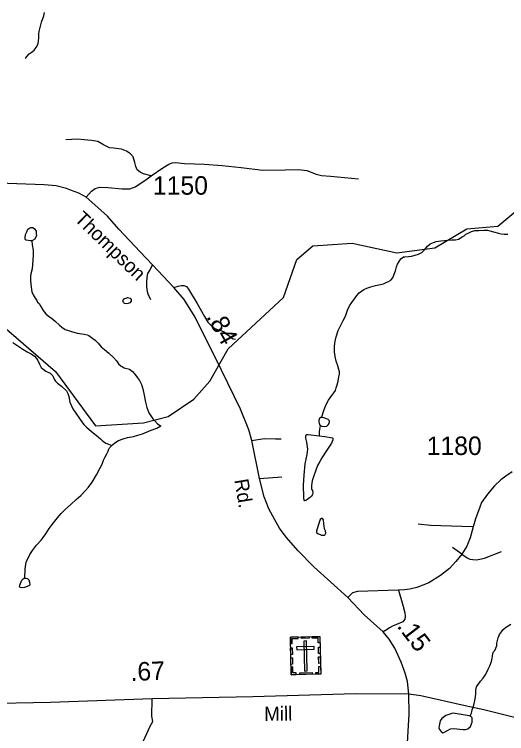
# Model space of a CAD drawing. Extents: x 2082433 to 2279600, y 546599 to 755198.
# Drawn here: x 2174911 to 2178234, y 601301 to 606161 of the extents above; entities that cross this region are included whole.
import ezdxf

# ---------------------------------------------------------------- set-up
doc = ezdxf.new("R2010")
doc.units = 0
for name, color, linetype in [('Exist Cultural Cemetery CELL', 7, 'Continuous'), ('Exist Hydrographic Misc Water Feature', 7, 'Continuous'), ('Exist Road Non-System Type 51', 7, 'Continuous'), ('Exist Road Secondary Mileage Hundredths English Label', 7, 'Continuous'), ('Exist Road Secondary Type 51 Attributed', 7, 'Continuous'), ('Exist Road Secondary Type 51 Label', 7, 'Continuous'), ('Exist Road Secondary Type 51 Number Label', 7, 'Continuous')]:
    doc.layers.add(name, color=color, linetype=linetype)

msp = doc.modelspace()

# ---------------------------------------------------------------- linework, layer by layer
at = {"layer": 'Exist Cultural Cemetery CELL'}
for points in [[(2176774, 601953.8), (2176973, 601958.3), (2176978.8, 601703.8), (2176779.8, 601699.2)], [(2176775, 601910.5), (2176786.3, 601910.7), (2176785.6, 601942.9), (2176826.1, 601943.8), (2176825.9, 601955), (2176774, 601953.8)], [(2176848, 601955.4), (2176899.9, 601956.6), (2176900.1, 601945.2), (2176848.3, 601944.1)], [(2176883.7, 601927), (2176865, 601926.5), (2176869.6, 601723.8), (2176888.3, 601724.2)], [(2176974.1, 601915), (2176962.7, 601914.7), (2176962, 601946.9), (2176921.5, 601946), (2176921.2, 601957.1), (2176973.1, 601958.3)], [(2176776.7, 601836.3), (2176775.7, 601879.6), (2176787, 601879.9), (2176788, 601836.6)], [(2176816.3, 601886.7), (2176816.8, 601868), (2176934.5, 601870.7), (2176934.1, 601889.4)], [(2176964.3, 601841.6), (2176963.4, 601884.9), (2176974.7, 601885.2), (2176975.7, 601841.9)], [(2176778.2, 601769.1), (2176777.2, 601812.4), (2176788.6, 601812.7), (2176789.6, 601769.4)], [(2176965.8, 601775.7), (2176964.8, 601819), (2176976.2, 601819.3), (2176977.2, 601776)], [(2176812.9, 601700), (2176812.6, 601711.5), (2176790.6, 601711), (2176789.7, 601751.4), (2176778.6, 601751.1), (2176779.7, 601699.3)], [(2176945.7, 601703), (2176945.4, 601714.5), (2176967.4, 601715), (2176966.5, 601755.4), (2176977.6, 601755.6), (2176978.8, 601703.8)], [(2176837, 601712), (2176921.8, 601713.9), (2176922.1, 601702.5), (2176837.2, 601700.6)]]:
    msp.add_lwpolyline(points, close=True, dxfattribs=at)
at = {"layer": 'Exist Hydrographic Misc Water Feature'}
for points in [[(2174986.6, 605861.8), (2174988.5, 605867.6), (2174996.1, 605877.8), (2175010.2, 605893.9), (2175024.2, 605903.9), (2175032.1, 605910), (2175043.8, 605920), (2175057.6, 605936.2), (2175068, 605952.1), (2175071.7, 605964.1), (2175073.4, 605980), (2175075.4, 606002.1), (2175075.2, 606026.4), (2175077.5, 606044.4), (2175085.1, 606072.4), (2175094.9, 606108.2), (2175108.6, 606150.3), (2175114.4, 606172.6)], [(2174786.8, 604093), (2175188.9, 603747), (2175458, 603380.7), (2175783, 603400.4), (2175948.9, 603443), (2176123, 603560.8), (2176231, 603683.2), (2176353.9, 603900.5), (2176727.1, 604247.2), (2176816.9, 604504.6), (2176924.9, 604597.5), (2177191.9, 604615), (2177491.9, 604549.9), (2177750.1, 604584.1), (2177966, 604710.9), (2178173.9, 604729.6), (2178365, 604886.5), (2178570.9, 605223.4), (2178803, 605441.8), (2179144, 605510.3)], [(2175027.6, 604630.4), (2175019.4, 604630.4), (2174991.3, 604634.3), (2174985.2, 604638.5), (2174983.1, 604644.4), (2174983.1, 604652.1), (2174986.8, 604674.3), (2174995, 604692.1), (2175002.8, 604708.4), (2175012.9, 604716.2), (2175022.9, 604720.3), (2175035, 604720.5), (2175046.9, 604712.7), (2175057, 604696.5), (2175058.6, 604676.8), (2175059.2, 604666.6), (2175049.2, 604642.6), (2175033.4, 604632.4), (2175027.6, 604630.4)], [(2177536.9, 604522.6), (2177546.7, 604522.7), (2177570.9, 604524.8), (2177593, 604527.1), (2177617, 604533.2), (2177639.2, 604541.2), (2177662.6, 604551.5), (2177680.8, 604569.4), (2177700.5, 604593.6), (2177718.5, 604609.5), (2177740.7, 604620), (2177758.1, 604625.8), (2177789.9, 604630), (2177864.1, 604636.6), (2177890, 604636.7), (2177910.3, 604642.6), (2177933.8, 604656.9), (2177947.8, 604664.9), (2177959.7, 604674.9), (2177973.8, 604682.9), (2177996, 604693.3), (2178020, 604699.4), (2178047.4, 604701.4), (2178079.8, 604701.7), (2178105.9, 604701.9), (2178121.7, 604697.8), (2178145.9, 604692.1), (2178179.9, 604682.1), (2178197.9, 604678.2), (2178218, 604676.4), (2178241.8, 604676.4)], [(2175027.6, 604630.4), (2175031.3, 604604.3), (2175037.7, 604568.5), (2175037.9, 604534.3), (2175035.6, 604500.6), (2175034, 604470.5), (2175030.3, 604440.6), (2175020.9, 604408.4), (2175018.6, 604392.5), (2175018.8, 604360.5), (2175023.1, 604318.4), (2175029.1, 604286.7), (2175037.1, 604266.8), (2175051.4, 604242.8), (2175061.5, 604226.7), (2175067.4, 604216.8), (2175077.7, 604206.8), (2175089.8, 604187.1), (2175104.1, 604161), (2175122.2, 604137.2), (2175140.4, 604121.1), (2175158.1, 604109.5), (2175186.3, 604087.7), (2175216.5, 604059.7), (2175232.3, 604048), (2175254.8, 604032), (2175296.7, 604018.3), (2175334.6, 604006.5), (2175382.6, 604000.9), (2175402.9, 603994.6), (2175414.6, 603990.8), (2175423, 603985.1), (2175432.6, 603977.1), (2175456.8, 603959.3), (2175476.9, 603939.2), (2175497.2, 603915.4), (2175518.9, 603895.6), (2175549.5, 603871.9), (2175579.6, 603841.7), (2175599.5, 603820.1), (2175613.5, 603800.2), (2175631.7, 603784.4), (2175640.1, 603778.3), (2175651.8, 603772.4), (2175661.9, 603770.5), (2175688.1, 603762.5), (2175707.8, 603748.6), (2175724, 603728.7), (2175742.2, 603704.9), (2175754.5, 603686.8), (2175768.1, 603659.2), (2175778.3, 603631.2), (2175786.7, 603587), (2175795.4, 603541.1), (2175805.6, 603503.4), (2175819.3, 603469.4), (2175831.6, 603447.6), (2175845.6, 603427.7), (2175859.9, 603413.7), (2175877.8, 603393.6), (2175895.8, 603382), (2175899.7, 603379.8)], [(2176985.3, 603438), (2176989, 603447.9), (2176995.3, 603470.1), (2177002.7, 603492.1), (2177016.6, 603524.1), (2177032.6, 603554.1), (2177054.2, 603584.5), (2177068.1, 603604.3), (2177078.2, 603618.6), (2177084.1, 603638.4), (2177090.1, 603658.6), (2177096, 603682.4), (2177101.9, 603712.3), (2177105.8, 603730.4), (2177105.6, 603744.6), (2177101.5, 603760.6), (2177095.2, 603786.4), (2177083.1, 603818.2), (2177076.9, 603848.3), (2177072.4, 603880.2), (2177072.4, 603918.3), (2177076.3, 603952.2), (2177082.3, 603982.1), (2177097.8, 604024.4), (2177109.7, 604052.6), (2177117.5, 604066.4), (2177131.7, 604092.7), (2177145.6, 604122.6), (2177159.2, 604162.7), (2177173.1, 604190.7), (2177188.9, 604214.6), (2177206.7, 604239.1), (2177222.3, 604261.1), (2177238.3, 604279), (2177254.5, 604291.1), (2177270.5, 604301.3), (2177290.2, 604311.3), (2177318.3, 604319.6), (2177348, 604327.7), (2177372, 604333.8), (2177401.9, 604340.2), (2177420, 604348), (2177437.8, 604356.3), (2177452, 604364.3), (2177465.7, 604380.5), (2177475.5, 604406.5), (2177483.5, 604428.4), (2177491.1, 604454.5), (2177497.3, 604472.6), (2177509.2, 604490.7), (2177521.1, 604508.8), (2177536.9, 604522.6)], [(2175693.2, 604242.3), (2175699.2, 604234.5), (2175699.2, 604222.4), (2175691.2, 604210.6), (2175679.1, 604206.3), (2175665.1, 604204.4), (2175655.3, 604206.3), (2175647.3, 604214), (2175643.4, 604224.3), (2175645.7, 604230), (2175651.2, 604238.1), (2175656.9, 604242.1), (2175664.9, 604244.1), (2175675, 604248.3), (2175683.2, 604246.2), (2175693.2, 604242.3)], [(2174900.9, 603943.9), (2174935.2, 603920.1), (2174967.4, 603898.6), (2174997.9, 603880.6), (2175023.5, 603866.6), (2175045.7, 603850.7), (2175059.6, 603834.8), (2175070.1, 603821), (2175080.1, 603797.2), (2175086.1, 603784.9), (2175092, 603775.1), (2175101.9, 603765.1), (2175122.2, 603749.5), (2175152.3, 603735.6), (2175164.2, 603725.7), (2175170.4, 603719.5), (2175180.4, 603695.6), (2175188.8, 603681.8), (2175202.5, 603669.6), (2175228.6, 603647.8), (2175262.8, 603616.3), (2175270.8, 603600.1), (2175277.4, 603578.4), (2175285.4, 603540.3), (2175293.2, 603520.5), (2175305.5, 603494.7), (2175325.6, 603466.5), (2175349.8, 603430.8), (2175370.3, 603400.9), (2175380.1, 603388.9), (2175398, 603371.2), (2175432.4, 603343.3), (2175462.6, 603317.3), (2175492.7, 603293.6), (2175504.6, 603281.7), (2175512.6, 603275.6), (2175529, 603263.8), (2175546.6, 603255.8), (2175568.8, 603248.1)], [(2176985.3, 603438), (2176977.7, 603435.9), (2176973.6, 603434), (2176967.4, 603420), (2176965.4, 603407.7), (2176969.7, 603397.7), (2176973.6, 603385.8), (2176977.7, 603382)], [(2176977.7, 603382), (2176987.5, 603378), (2177005.6, 603376.1), (2177019.9, 603378), (2177029.6, 603388.3), (2177035.3, 603396.4), (2177037.6, 603412.3), (2177035.1, 603416.2), (2177029.4, 603422.3), (2177017.7, 603428.2), (2176999.2, 603435.8), (2176985.3, 603438)], [(2175568.8, 603248.1), (2175572.9, 603251.9), (2175588.9, 603266.2), (2175612.7, 603282.4), (2175644.6, 603292.6), (2175674.4, 603300.7), (2175714.6, 603308.8), (2175744.3, 603317.3), (2175776.1, 603327.1), (2175834.3, 603351.5), (2175871.8, 603365.7), (2175899.7, 603379.8)], [(2176968, 603312), (2176969.9, 603319.9), (2176971.7, 603341.9), (2176977.7, 603382)], [(2176968, 603312), (2177007.8, 603308), (2177057.9, 603300.4), (2177060.3, 603296.4), (2177062, 603286.5), (2177052.1, 603262.4), (2177020.5, 603216.1), (2176986.7, 603164), (2176973, 603140.1), (2176957.2, 603113.7), (2176931.5, 603043.8), (2176921.5, 603010), (2176915.8, 602977.6), (2176916.2, 602961.8), (2176917.8, 602953.8), (2176924.2, 602943.9), (2176926.2, 602927.8), (2176924.2, 602918), (2176916.2, 602903.8), (2176902.6, 602893.6), (2176882.5, 602877.6), (2176870.2, 602873.4), (2176866.5, 602875.6), (2176864.7, 602895.3), (2176863.7, 602979.4), (2176867.4, 603047.4), (2176875.2, 603123.7), (2176888.7, 603187.4), (2176892.6, 603223.7), (2176886.2, 603269.6), (2176878, 603297.6), (2176878.4, 603309.3), (2176881.7, 603319.4), (2176885.8, 603321.6), (2176894, 603321.6), (2176968, 603312)], [(2174981.9, 602351.3), (2174983.8, 602413), (2174987.9, 602444.9), (2174993.8, 602465.1), (2175003.4, 602487.1), (2175015.1, 602511.3), (2175033.4, 602539.4), (2175061.1, 602575.3), (2175090.6, 602607.4), (2175104.5, 602625.5), (2175122.2, 602651.7), (2175146.2, 602685.8), (2175175.7, 602725.9), (2175201.9, 602758), (2175227.4, 602788.3), (2175257.1, 602816.6), (2175295.2, 602850.6), (2175329.1, 602882.8), (2175358.8, 602910.7), (2175390.6, 602943.2), (2175412.3, 602967.1), (2175436.5, 602999.6), (2175464.2, 603049.3), (2175487.8, 603091.6), (2175501.5, 603117.9), (2175505.8, 603127.8), (2175513.4, 603147.7), (2175521.4, 603165.6), (2175535.1, 603191.9), (2175543.3, 603209.8), (2175549.1, 603223.9), (2175553, 603231.8), (2175561, 603242), (2175568.8, 603248.1)], [(2176961.3, 602707.9), (2176949.6, 602668), (2176951.6, 602659.9), (2176959.6, 602652.2), (2176983.6, 602642.1), (2177003.5, 602642.3), (2177009.7, 602646.3), (2177013.6, 602656.3), (2177011.7, 602670.3), (2177005.4, 602684.3), (2177001.7, 602702.3), (2176999.2, 602718.5), (2176997.2, 602746.3), (2176991.2, 602754.1), (2176985.3, 602754.2), (2176975.2, 602748), (2176961.3, 602707.9)], [(2174981.9, 602351.3), (2174987.9, 602351.2), (2174998.3, 602349.2), (2175002.2, 602347.4), (2175008, 602339.2), (2175012.5, 602325.2), (2175014.3, 602307.4), (2175012.3, 602301.2), (2175008.2, 602299.4), (2174978.4, 602288.9), (2174960.8, 602287.1), (2174952.4, 602288.8), (2174948.7, 602291), (2174946.2, 602295), (2174948.3, 602304.8), (2174956.3, 602327.2), (2174960.2, 602337.1), (2174969.8, 602347), (2174976, 602351), (2174981.9, 602351.3)], [(2177988.6, 601418.4), (2177992.3, 601430.5), (2177996.2, 601438.4), (2178001.9, 601460.6), (2178009.7, 601484.6), (2178017.9, 601512.5), (2178021.4, 601536.7), (2178025.5, 601568.6), (2178027.3, 601594.7), (2178031.4, 601616.8), (2178039.2, 601630.6), (2178048.9, 601642.5), (2178058.9, 601654.8), (2178074.9, 601674.6), (2178088.7, 601694.9), (2178098.9, 601710.8), (2178110.4, 601737), (2178120.4, 601759), (2178132.3, 601788.9), (2178136, 601811.1), (2178137.9, 601824.9), (2178142.2, 601842.9), (2178145.5, 601853), (2178153.7, 601863.1), (2178161.9, 601879.3), (2178167.4, 601897.1), (2178169.2, 601911.4), (2178171.5, 601929.4), (2178177.2, 601949.2), (2178186.9, 601971.2), (2178198.8, 601989.3), (2178209, 602001.5), (2178226.9, 602017.5), (2178262.9, 602039.6)], [(2177988.6, 601418.4), (2177980.4, 601420.5), (2177886.1, 601438), (2177876, 601439.9), (2177864.3, 601437.7), (2177844.2, 601429.7), (2177824.5, 601423.3), (2177796.5, 601403.3), (2177786.6, 601387.3), (2177778.8, 601353.2), (2177776.8, 601339.3), (2177780.7, 601329.4), (2177793, 601315.4), (2177803, 601307.4), (2177811, 601309.4), (2177830.9, 601319.7), (2177854.9, 601333.6), (2177872.7, 601335.7), (2177898.8, 601333.8), (2177939.2, 601328.2), (2177957, 601328.3), (2177972.6, 601332.5), (2177990.4, 601348.4), (2178002.3, 601378.6), (2178002.3, 601404.6), (2178000.5, 601408.5), (2177992.5, 601416.6), (2177988.6, 601418.4)]]:
    msp.add_lwpolyline(points, dxfattribs=at)
at = {"layer": 'Exist Road Non-System Type 51'}
for p, q in [((2176566.1, 603025.1), (2176715.8, 603035)), ((2177932.1, 602514.4), (2177867.7, 602558.6))]:
    msp.add_line(p, q, dxfattribs=at)
for points in [[(2175834.5, 605070.4), (2175781.7, 605082.5), (2175760.8, 605093.5), (2175740.9, 605110), (2175729.9, 605132), (2175723.3, 605160.6), (2175712.3, 605198), (2175695.8, 605217.8), (2175668.3, 605237.6), (2175634.2, 605250.8), (2175580.3, 605256.3), (2175552.8, 605258.5), (2175513.2, 605279.5), (2175473.6, 605302.6), (2175431.8, 605308.1), (2175382.3, 605313.6), (2175339.4, 605318), (2175259, 605313.6)], [(2175834.5, 605070.4), (2175912.6, 605123.2), (2175953.3, 605148.5), (2175976.4, 605157.3), (2176000.6, 605160.6), (2176060, 605154), (2176194.2, 605149.6), (2176313.1, 605139.7), (2176441.8, 605126.5), (2176589.2, 605108.9), (2176740, 605110), (2176828, 605112.2), (2176885.2, 605105.6), (2176949, 605081.4), (2176984.2, 605072.6), (2177044.7, 605067.1), (2177235.1, 605049.5)], [(2175396.6, 604925.2), (2175430.7, 604965.9), (2175456, 604983.5), (2175487.9, 604992.3), (2175541.8, 604991.2), (2175637.5, 604982.4), (2175667.2, 604981.3), (2175691.4, 604982.4), (2175725.5, 604994.5), (2175799.3, 605041.8), (2175834.5, 605070.4)], [(2175844.4, 604468.6), (2175825.7, 604435.6), (2175810.3, 604410.3), (2175804.8, 604385), (2175803.7, 604350.9), (2175803.7, 604322.2), (2175808.1, 604289.2), (2175812.5, 604271.6), (2175829, 604235.3)], [(2175986.3, 604315.6), (2176017.1, 604324.4), (2176038, 604328.8), (2176055.6, 604327.7), (2176073.2, 604322.2), (2176086.4, 604304.6), (2176145.8, 604207.8), (2176194.2, 604118.7), (2176217.3, 604080.2), (2176243.8, 604054.9), (2176263.6, 604038.4), (2176288.9, 604028.5), (2176310.9, 604023), (2176326.3, 604016.4), (2176345, 604001), (2176367, 603983.4), (2176376.9, 603974.6), (2176389, 603969.1), (2176403.3, 603965.8)], [(2176513.3, 603282.5), (2176598, 603295.7), (2176673.9, 603293.5), (2176712.5, 603292.4)], [(2178008.5, 602698.3), (2177931.5, 602700.5), (2177721.4, 602708.2), (2177637.7, 602717)], [(2177932.1, 602514.4), (2177968.9, 602489.3), (2177986.5, 602479.4), (2178005.2, 602477.2), (2178030.5, 602476.1), (2178052.5, 602480.5), (2178085.5, 602487.1), (2178198.9, 602532.2)], [(2177503.5, 602269.2), (2177534.3, 602169.1), (2177547.5, 602116.3), (2177548.6, 602095.4), (2177547.5, 602073.4), (2177533.2, 602055.8), (2177490.3, 602039.3), (2177463.9, 602027.2), (2177443, 602015.1), (2177428.7, 602005.2), (2177401.2, 601989.8)], [(2174981.7, 600645.6), (2175443.3, 600688.2), (2175483.3, 600696.4), (2175511.2, 600712.6), (2175541.1, 600736.6), (2175560.8, 600772.8), (2175669.5, 601005.4), (2175827.5, 601352.1), (2175845.3, 601382.1), (2175839.1, 601418.1), (2175840.4, 601536.1)]]:
    msp.add_lwpolyline(points, dxfattribs=at)
at = {"layer": 'Exist Road Secondary Type 51 Attributed'}
for points in [[(2177162.4, 602220.8), (2176932.5, 602427.6), (2176825.8, 602535.5), (2176746.6, 602627.9), (2176700.4, 602688.4), (2176668.4, 602744.5), (2176629.9, 602819.3), (2176598, 602901.8), (2176566.1, 603025.1), (2176513.3, 603282.5), (2176494.6, 603352.9), (2176438.5, 603493.8), (2176309.8, 603756.7), (2176131.5, 604115.4), (2176057.8, 604234.2), (2175986.3, 604315.6), (2175844.4, 604468.6), (2175759.6, 604556.6), (2175616.6, 604709.5), (2175539.6, 604797.5), (2175453.8, 604874.6), (2175396.6, 604925.2), (2175347.1, 604952.7), (2175297.6, 604971.4), (2175262.3, 604984.6), (2175191.9, 605002.2), (2175112.7, 605008.8), (2174927.4, 605016), (2174501.6, 605030.6)], [(2178271.5, 603070.2), (2178228.6, 603041.6), (2178195.6, 603016.3), (2178151.6, 602974.5), (2178104.2, 602919.4), (2178064.6, 602862.2), (2178053.6, 602831.4), (2178025, 602753.3), (2178008.5, 602698.3), (2177988.7, 602623.5), (2177965.6, 602567.4), (2177932.1, 602514.4), (2177892.2, 602464.6), (2177847.9, 602417.7), (2177788.5, 602369.3), (2177709.3, 602318.7), (2177628.2, 602288.3), (2177580, 602277.3), (2177544.3, 602273.2), (2177508.5, 602270.4), (2177503.5, 602269.2), (2177226.6, 602262.2), (2177193.6, 602252.5), (2177162.4, 602220.8)], [(2177575, 601567.3), (2177565.1, 601654.2), (2177548.6, 601710.3), (2177523.3, 601784), (2177480.4, 601878.6), (2177441.9, 601940.2), (2177401.2, 601989.8), (2177272.5, 602103.1), (2177162.4, 602220.8)], [(2177575, 601567.3), (2177214.9, 601569.5), (2176521, 601550), (2175840.2, 601536.1), (2175155.4, 601511.3), (2174690, 601502.4), (2174396.2, 601491.4), (2174273.2, 601493.5), (2174116.1, 601497.7), (2173993.5, 601501.8)], [(2177444.1, 598138.1), (2177409.5, 598213.4), (2177384.9, 598266.7), (2177368.9, 598315.7), (2177350.2, 598386.8), (2177340.9, 598446), (2177335.4, 598508.2), (2177333.3, 598555.6), (2177332.5, 598605.5), (2177336.3, 598674.8), (2177343.1, 598736.2), (2177356.2, 598804.7), (2177391.7, 599014.5), (2177411.6, 599130), (2177446.3, 599327.1), (2177453.5, 599389.7), (2177459.8, 599451.9), (2177465.7, 599561.4), (2177480.1, 599870.2), (2177487.3, 600001.8), (2177525.5, 600471.4), (2177558.5, 601123.9), (2177576.1, 601431.9), (2177575, 601567.3)], [(2180170.5, 601375.8), (2179949.3, 601318.6), (2179853.6, 601296.6), (2179766.7, 601283.4), (2179508.6, 601256.1), (2179430, 601248.2), (2179350.9, 601250), (2179306.9, 601249.7), (2179258.2, 601255.1), (2179163.7, 601262.6), (2179036.6, 601272.5), (2178929.4, 601286.7), (2178835.9, 601297.7), (2178776.5, 601304.3), (2178699.5, 601316.4), (2178440, 601370.6), (2178080.5, 601462.4), (2177954.6, 601488), (2177655.4, 601555.2), (2177575, 601567.3)]]:
    msp.add_lwpolyline(points, dxfattribs=at)

# ---------------------------------------------------------------- texts
at = {"layer": 'Exist Road Secondary Mileage Hundredths English Label'}
for s, rotation, p in [('.84', 298.96, (2176204, 604118.6)), ('.15', 307.5617, (2177489.3, 602026.2)), ('.67', 2.073, (2175697, 601656.6))]:
    msp.add_text(s, height=125, rotation=rotation, dxfattribs=at).set_placement(p)
at = {"layer": 'Exist Road Secondary Type 51 Label'}
for s, rotation, p in [('Thompson', 315.8103, (2175310.5, 604772.2)), ('Rd.', 279.4862, (2176395.7, 603014.8)), ('Mill', 0.865, (2176597.7, 601386.9))]:
    msp.add_text(s, height=95, rotation=rotation, dxfattribs=at).set_placement(p)
at = {"layer": 'Exist Road Secondary Type 51 Number Label'}
for s, p in [('1150', (2175846, 604942.4)), ('1180', (2177694.4, 603183.5))]:
    msp.add_text(s, height=125, dxfattribs=at).set_placement(p)

doc.saveas('drawing.dxf')
